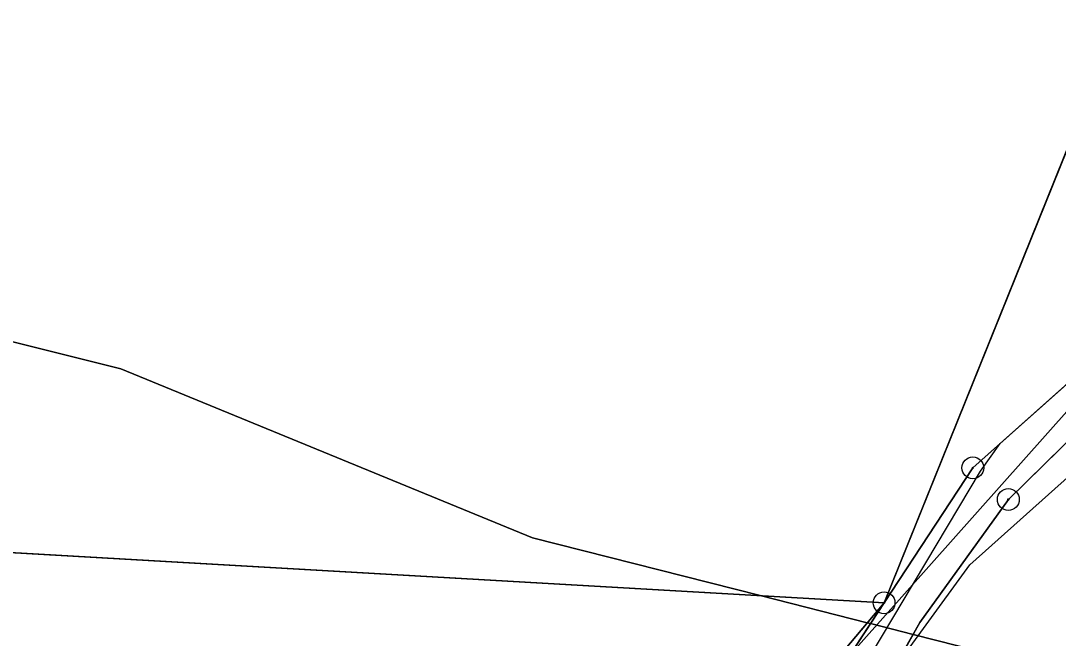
# Model space of a CAD drawing. Extents: x -706130 to -698555, y -971544 to -967260.
# Drawn here: x -703492.54 to -703444.94, y -970845 to -970816.67 of the extents above; entities that cross this region are included whole.
import ezdxf

# ---------------------------------------------------------------- set-up
doc = ezdxf.new("R2010")
doc.units = 0
for name, color, linetype in [('BPEJ hranice S', 7, 'Continuous'), ('BPEJ I-II trida ochrany S', 7, 'Continuous'), ('KN_Hranice_parcel', 7, 'Continuous'), ('KN_Polygon parcely', 7, 'Continuous'), ('KN_POZEMKY_2_ORNA PUDA', 7, 'Continuous'), ('KN_POZEMKY_7_TTP', 7, 'Continuous'), ('KN_Věcná břemena k části', 7, 'Continuous'), ('KN_Značky bodu BP', 7, 'Continuous'), ('Plochy smíšené obytné venkovské S', 7, 'Continuous'), ('Plochy verejnych prostranstvi - komunikace ostatni S', 7, 'Continuous'), ('Plochy zemědělské všeobecné CELEK S', 7, 'Continuous'), ('Regulační bloky v krajině S', 7, 'Continuous'), ('Regulační bloky zastavěné S', 7, 'Continuous'), ('Vodovodní řady - rozváděcí S', 7, 'Continuous'), ('VÝŠKOPIS_vrstevnice zesílená', 7, 'Continuous'), ('Zastavene uzemi N', 7, 'Continuous'), ('Zastavene uzemi plochy N', 7, 'Continuous')]:
    doc.layers.add(name, color=color, linetype=linetype)

msp = doc.modelspace()

# ---------------------------------------------------------------- linework, layer by layer
at = {"layer": 'BPEJ hranice S'}
for points in [[(-703511.493, -970826.755), (-703487.954, -970832.642), (-703469.06, -970840.389), (-703458.611, -970843.043), (-703453.704, -970844.29), (-703453.558, -970844.327), (-703451.603, -970844.823), (-703449.547, -970845.346), (-703428.176, -970850.614), (-703421.765, -970850.513), (-703408.353, -970850.304), (-703393.176, -970847.825), (-703380.091, -970840.026), (-703378.619, -970839.149), (-703373.094, -970835.171), (-703370.987, -970833.655), (-703370.956, -970833.633), (-703363.621, -970828.353), (-703359.978, -970825.732), (-703359.389, -970819.602), (-703358.799, -970812.528)], [(-703393.176, -970847.825), (-703408.353, -970850.304), (-703421.765, -970850.513), (-703428.176, -970850.614), (-703449.547, -970845.346), (-703451.603, -970844.823), (-703453.558, -970844.327), (-703453.704, -970844.29), (-703458.611, -970843.043), (-703469.06, -970840.389), (-703487.954, -970832.642), (-703511.493, -970826.755)]]:
    msp.add_lwpolyline(points, dxfattribs=at)
at = {"layer": 'BPEJ I-II trida ochrany S'}
for p, q in [((-703487.954, -970832.642), (-703511.493, -970826.755)), ((-703458.608, -970843.044), (-703458.611, -970843.043)), ((-703453.558, -970844.327), (-703453.703, -970844.29)), ((-703451.603, -970844.823), (-703453.558, -970844.327)), ((-703453.558, -970844.327), (-703453.558, -970844.327)), ((-703451.602, -970844.823), (-703451.603, -970844.823))]:
    msp.add_line(p, q, dxfattribs=at)
for points in [[(-703458.611, -970843.043), (-703469.06, -970840.389), (-703487.954, -970832.642)], [(-703453.703, -970844.29), (-703453.704, -970844.29), (-703458.608, -970843.044)], [(-703421.765, -970850.513), (-703428.176, -970850.614), (-703449.547, -970845.346), (-703451.602, -970844.823)]]:
    msp.add_lwpolyline(points, dxfattribs=at)
at = {"layer": 'KN_Hranice_parcel'}
for p, q in [((-703437.55, -970805.26), (-703452.93, -970843.37)), ((-703452.93, -970843.37), (-703448.86, -970837.18)), ((-703452.93, -970843.37), (-703538.21, -970838.47)), ((-703459.68, -970853.66), (-703452.93, -970843.37))]:
    msp.add_line(p, q, dxfattribs=at)
for points in [[(-703448.86, -970837.18), (-703442.53, -970831.54), (-703437.23, -970829.33), (-703432.41, -970829.1), (-703418.87, -970828.7), (-703402.06, -970826.91), (-703389.31, -970823.75)], [(-703452.69, -970846.75), (-703451.29, -970844.27), (-703447.23, -970838.63), (-703441.75, -970833.26), (-703436.96, -970831.68), (-703432.27, -970831.14), (-703418.68, -970830.83), (-703411.87, -970830.14)], [(-703472.43, -970864.49), (-703461.61, -970853.7), (-703452.93, -970843.37)]]:
    msp.add_lwpolyline(points, dxfattribs=at)
at = {"layer": 'KN_Polygon parcely'}
for points in [[(-703634.1, -970919.81), (-703614.35, -970903.64), (-703588.47, -970877.49), (-703586.6, -970875.66), (-703564.05, -970855.26), (-703557.44, -970858.68), (-703555.18, -970837.49), (-703538.21, -970838.47), (-703452.93, -970843.37), (-703437.55, -970805.26), (-703502.96, -970754.21), (-703514.5, -970749.38), (-703527.9, -970745.48), (-703575.83, -970731.84), (-703580.39, -970730.48), (-703589.18, -970728.12), (-703614.93, -970722.57)], [(-703389.31, -970823.75), (-703402.06, -970826.91), (-703418.87, -970828.7), (-703432.41, -970829.1), (-703437.23, -970829.33), (-703442.53, -970831.54), (-703448.86, -970837.18), (-703452.93, -970843.37), (-703459.68, -970853.66), (-703474.17, -970867.38), (-703490.22, -970882.81), (-703499.83, -970896.3)], [(-703498.45, -970897.74), (-703488.16, -970884.46), (-703482.51, -970879.2), (-703471.32, -970868.48), (-703457.45, -970855.18), (-703452.69, -970846.75), (-703451.29, -970844.27), (-703447.23, -970838.63), (-703441.75, -970833.26), (-703436.96, -970831.68), (-703432.27, -970831.14), (-703418.68, -970830.83), (-703411.87, -970830.14), (-703402.39, -970829.19), (-703388.15, -970825.71)]]:
    msp.add_lwpolyline(points, dxfattribs=at)
for points in [[(-703432.41, -970829.1), (-703418.87, -970828.7), (-703402.06, -970826.91), (-703389.31, -970823.75), (-703385.16, -970822.61), (-703391.24, -970820.46), (-703437.55, -970805.26), (-703452.93, -970843.37), (-703448.86, -970837.18), (-703442.53, -970831.54), (-703437.23, -970829.33)], [(-703425.73, -970858.68), (-703411.87, -970830.14), (-703418.68, -970830.83), (-703432.27, -970831.14), (-703436.96, -970831.68), (-703441.75, -970833.26), (-703447.23, -970838.63), (-703451.29, -970844.27), (-703452.69, -970846.75), (-703450.25, -970848.36), (-703427.86, -970863.06)], [(-703502.42, -970846.23), (-703472.43, -970864.49), (-703461.61, -970853.7), (-703452.93, -970843.37), (-703538.21, -970838.47), (-703526.25, -970841.87)], [(-703499.83, -970896.3), (-703490.22, -970882.81), (-703474.17, -970867.38), (-703459.68, -970853.66), (-703452.93, -970843.37), (-703461.61, -970853.7), (-703472.43, -970864.49), (-703474.88, -970866.84), (-703501.32, -970891.81), (-703504.94, -970899.58)]]:
    msp.add_lwpolyline(points, close=True, dxfattribs=at)
at = {"layer": 'KN_POZEMKY_2_ORNA PUDA'}
for p, q in [((-703437.55, -970805.26), (-703452.93, -970843.37)), ((-703452.93, -970843.37), (-703538.21, -970838.47))]:
    msp.add_line(p, q, dxfattribs=at)
at = {"layer": 'KN_POZEMKY_7_TTP'}
for p, q in [((-703452.93, -970843.37), (-703437.55, -970805.26)), ((-703448.86, -970837.18), (-703442.53, -970831.54)), ((-703442.53, -970831.54), (-703448.86, -970837.18)), ((-703441.75, -970833.26), (-703447.23, -970838.63)), ((-703447.23, -970838.63), (-703441.75, -970833.26)), ((-703452.93, -970843.37), (-703448.86, -970837.18)), ((-703448.86, -970837.18), (-703452.93, -970843.37)), ((-703538.21, -970838.47), (-703452.93, -970843.37)), ((-703447.23, -970838.63), (-703451.29, -970844.27)), ((-703451.29, -970844.27), (-703447.23, -970838.63)), ((-703461.61, -970853.7), (-703452.93, -970843.37)), ((-703452.93, -970843.37), (-703461.61, -970853.7)), ((-703459.68, -970853.66), (-703452.93, -970843.37)), ((-703452.93, -970843.37), (-703459.68, -970853.66)), ((-703451.29, -970844.27), (-703452.69, -970846.75)), ((-703452.69, -970846.75), (-703451.29, -970844.27))]:
    msp.add_line(p, q, dxfattribs=at)
at = {"layer": 'KN_Věcná břemena k části'}
msp.add_lwpolyline([(-703473.27, -970868.58), (-703463.09, -970858.97), (-703460.54, -970855.84), (-703459.18, -970856.84), (-703457.45, -970855.18), (-703459.32, -970854.26), (-703455.56, -970849.15), (-703448.51, -970837.33), (-703447.6, -970836.06), (-703448.86, -970837.18), (-703452.93, -970843.37), (-703459.68, -970853.66), (-703474.17, -970867.38), (-703476.42, -970869.54), (-703475.49, -970870.45), (-703474.91, -970869.98), (-703474.42, -970871.45), (-703472.82, -970869.92)], close=True, dxfattribs=at)
at = {"layer": 'KN_Značky bodu BP'}
for centre, radius in [((-703448.86, -970837.18), 0.5), ((-703448.86, -970837.18), 0.0303), ((-703447.23, -970838.63), 0.5), ((-703447.23, -970838.63), 0.0303), ((-703452.93, -970843.37), 0.5), ((-703452.93, -970843.37), 0.0303)]:
    msp.add_circle(centre, radius, dxfattribs=at)
at = {"layer": 'Plochy smíšené obytné venkovské S'}
for points in [[(-703432.27, -970831.14), (-703436.96, -970831.68), (-703441.75, -970833.26), (-703447.23, -970838.63)], [(-703447.23, -970838.63), (-703451.29, -970844.27), (-703452.69, -970846.75)]]:
    msp.add_lwpolyline(points, dxfattribs=at)
at = {"layer": 'Plochy verejnych prostranstvi - komunikace ostatni S'}
for p, q in [((-703442.53, -970831.54), (-703448.86, -970837.18)), ((-703447.23, -970838.63), (-703441.75, -970833.26)), ((-703448.86, -970837.18), (-703452.93, -970843.37)), ((-703452.93, -970843.37), (-703459.68, -970853.66))]:
    msp.add_line(p, q, dxfattribs=at)
msp.add_lwpolyline([(-703457.45, -970855.18), (-703452.69, -970846.75), (-703451.29, -970844.27), (-703447.23, -970838.63)], dxfattribs=at)
at = {"layer": 'Plochy zemědělské všeobecné CELEK S'}
for p, q in [((-703448.86, -970837.18), (-703442.53, -970831.54)), ((-703452.93, -970843.37), (-703448.86, -970837.18)), ((-703452.93, -970843.37), (-703461.61, -970853.7)), ((-703461.61, -970853.7), (-703452.93, -970843.37)), ((-703459.68, -970853.66), (-703452.93, -970843.37))]:
    msp.add_line(p, q, dxfattribs=at)
at = {"layer": 'Regulační bloky v krajině S'}
for p, q in [((-703448.86, -970837.18), (-703442.53, -970831.54)), ((-703452.93, -970843.37), (-703448.86, -970837.18)), ((-703459.68, -970853.66), (-703452.93, -970843.37))]:
    msp.add_line(p, q, dxfattribs=at)
at = {"layer": 'Regulační bloky zastavěné S'}
for p, q in [((-703442.53, -970831.54), (-703448.86, -970837.18)), ((-703447.23, -970838.63), (-703441.75, -970833.26)), ((-703448.86, -970837.18), (-703452.93, -970843.37)), ((-703452.93, -970843.37), (-703459.68, -970853.66))]:
    msp.add_line(p, q, dxfattribs=at)
for points in [[(-703432.27, -970831.14), (-703436.96, -970831.68), (-703441.75, -970833.26), (-703447.23, -970838.63)], [(-703457.45, -970855.18), (-703452.69, -970846.75), (-703451.29, -970844.27), (-703447.23, -970838.63)], [(-703447.23, -970838.63), (-703451.29, -970844.27), (-703452.69, -970846.75)]]:
    msp.add_lwpolyline(points, dxfattribs=at)
at = {"layer": 'Vodovodní řady - rozváděcí S'}
msp.add_lwpolyline([(-703476.43, -970864.89), (-703475.941, -970865.34), (-703473.335, -970866.935), (-703443.304, -970833.201), (-703437.285, -970830.886), (-703404.411, -970828.108), (-703393.1, -970825.074), (-703379.63, -970821.54), (-703374.529, -970821.865), (-703373.866, -970800.746), (-703371.31, -970790.326), (-703375.057, -970772.152), (-703382.885, -970748.723), (-703395.355, -970721.994), (-703400.142, -970704.227), (-703400.891, -970700.801), (-703405.476, -970679.385), (-703414.392, -970657.693), (-703429.867, -970607.822)], dxfattribs=at)
at = {"layer": 'VÝŠKOPIS_vrstevnice zesílená'}
msp.add_lwpolyline([(-703388.502, -970919.244), (-703394.636, -970919.815), (-703399.202, -970917.532), (-703407.049, -970905.976), (-703414.753, -970887.714), (-703421.601, -970876.301), (-703426.167, -970871.878), (-703431.873, -970867.883), (-703452.56, -970858.324), (-703454.272, -970856.469), (-703455.842, -970853.045), (-703455.129, -970850.049), (-703448.994, -970841.632), (-703436.867, -970830.788), (-703432.301, -970824.511), (-703428.877, -970814.667)], dxfattribs=at)
at = {"layer": 'Zastavene uzemi N'}
msp.add_lwpolyline([(-703490.22, -970882.81), (-703488.16, -970884.46), (-703452.3, -970905.59), (-703445.35, -970892.94), (-703444.01, -970890.5), (-703442.41, -970887.6), (-703439.8, -970887.64), (-703427.86, -970863.06), (-703425.73, -970858.68), (-703411.87, -970830.14), (-703412.123, -970827.982), (-703418.87, -970828.7), (-703432.41, -970829.1), (-703437.23, -970829.33), (-703442.53, -970831.54), (-703448.86, -970837.18), (-703452.93, -970843.37), (-703459.68, -970853.66), (-703474.17, -970867.38)], close=True, dxfattribs=at)
at = {"layer": 'Zastavene uzemi plochy N'}
msp.add_lwpolyline([(-703490.22, -970882.81), (-703488.16, -970884.46), (-703452.3, -970905.59), (-703445.35, -970892.94), (-703444.01, -970890.5), (-703442.41, -970887.6), (-703439.8, -970887.64), (-703427.86, -970863.06), (-703425.73, -970858.68), (-703411.87, -970830.14), (-703412.123, -970827.982), (-703418.87, -970828.7), (-703432.41, -970829.1), (-703437.23, -970829.33), (-703442.53, -970831.54), (-703448.86, -970837.18), (-703452.93, -970843.37), (-703459.68, -970853.66), (-703474.17, -970867.38)], close=True, dxfattribs=at)

doc.saveas('drawing.dxf')
